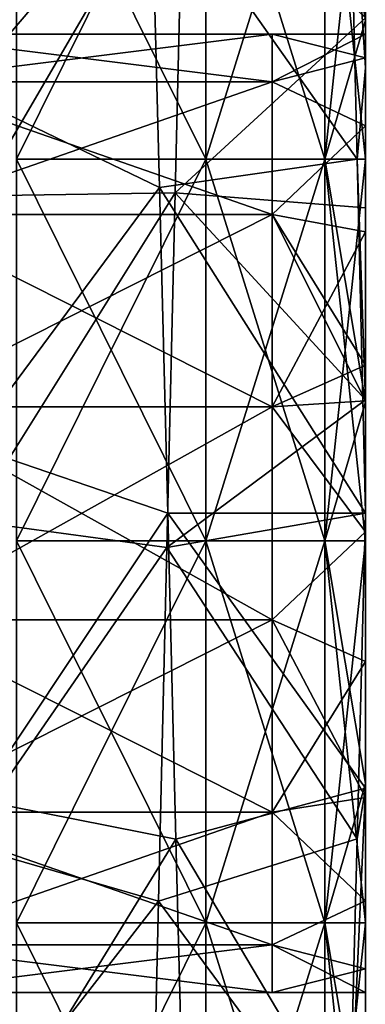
# Model space of a CAD drawing. Header units: inches. Extents: x -4.75 to 4.5, y 0 to 1.88.
# Tile 441 of 462: x 4.4256 to 4.4982, y 0.8345 to 1.0411. Entities that reach past the tile are written whole.
import ezdxf

# ---------------------------------------------------------------- set-up
doc = ezdxf.new("R2010")
doc.units = ezdxf.units.IN
doc.header["$LTSCALE"] = 101.851852
doc.header["$MEASUREMENT"] = 0
for name, color, linetype in [('3', 7, 'CONTINUOUS'), ('36', 7, 'CONTINUOUS'), ('37', 7, 'CONTINUOUS'), ('6', 7, 'CONTINUOUS'), ('77', 7, 'CONTINUOUS'), ('78', 7, 'CONTINUOUS'), ('79', 7, 'CONTINUOUS'), ('8', 7, 'CONTINUOUS'), ('9', 7, 'CONTINUOUS')]:
    doc.layers.add(name, color=color, linetype=linetype)

msp = doc.modelspace()

# ---------------------------------------------------------------- linework, layer by layer
at = {"layer": '3', "color": 13, "linetype": 'Continuous', "true_color": 0xd67263}
for points in [[(4.4982, 1.04143, -0.39089), (4.4982, 1.04096, -0.46399), (4.4982, 1.12104, -0.44528), (4.4982, 1.04143, -0.39089)], [(4.4982, 1.04096, -0.46399), (4.4982, 1.04096, -0.54056), (4.4982, 1.12104, -0.52452), (4.4982, 1.04096, -0.46399)], [(4.4982, 1.04096, -0.46399), (4.4982, 1.12104, -0.52452), (4.4982, 1.12104, -0.44528), (4.4982, 1.04096, -0.46399)], [(4.4982, 1.04096, -0.54056), (4.4982, 1.04096, -0.61713), (4.4982, 1.12104, -0.60377), (4.4982, 1.04096, -0.54056)], [(4.4982, 1.04096, -0.54056), (4.4982, 1.12104, -0.60377), (4.4982, 1.12104, -0.52452), (4.4982, 1.04096, -0.54056)], [(4.4982, 1.04096, -0.61713), (4.4982, 1.04096, -0.69371), (4.4982, 1.12104, -0.68301), (4.4982, 1.04096, -0.61713)], [(4.4982, 1.04096, -0.61713), (4.4982, 1.12104, -0.68301), (4.4982, 1.12104, -0.60377), (4.4982, 1.04096, -0.61713)], [(4.4982, 1.04096, -0.69371), (4.4982, 1.04096, -0.77028), (4.4982, 1.12104, -0.76226), (4.4982, 1.04096, -0.69371)], [(4.4982, 1.04096, -0.69371), (4.4982, 1.12104, -0.76226), (4.4982, 1.12104, -0.68301), (4.4982, 1.04096, -0.69371)], [(4.4982, 1.04096, -0.77028), (4.4982, 1.04096, -0.84685), (4.4982, 1.12104, -0.84151), (4.4982, 1.04096, -0.77028)], [(4.4982, 1.04096, -0.77028), (4.4982, 1.12104, -0.84151), (4.4982, 1.12104, -0.76226), (4.4982, 1.04096, -0.77028)], [(4.4982, 1.04096, -0.84685), (4.4982, 1.04096, -0.92343), (4.4982, 1.12104, -0.92075), (4.4982, 1.04096, -0.84685)], [(4.4982, 1.04096, -0.84685), (4.4982, 1.12104, -0.92075), (4.4982, 1.12104, -0.84151), (4.4982, 1.04096, -0.84685)], [(4.4982, 1.04096, -0.92343), (4.4982, 1.04096, -1), (4.4982, 1.12104, -0.92075), (4.4982, 1.04096, -0.92343)], [(4.4982, 1.12104, -0.92075), (4.4982, 1.04096, -1), (4.4982, 1.09186, -1), (4.4982, 1.12104, -0.92075)], [(4.4982, 1.12104, 0.7252), (4.4982, 1.12104, 0.7939), (4.4982, 1.04096, 0.74327), (4.4982, 1.12104, 0.7252)], [(4.4982, 1.04115, 0.67983), (4.4982, 1.12104, 0.7252), (4.4982, 1.04096, 0.74327), (4.4982, 1.04115, 0.67983)], [(4.4982, 1.12104, 0.7939), (4.4982, 1.12104, 0.8626), (4.4982, 1.04096, 0.80745), (4.4982, 1.12104, 0.7939)], [(4.4982, 1.04096, 0.74327), (4.4982, 1.12104, 0.7939), (4.4982, 1.04096, 0.80745), (4.4982, 1.04096, 0.74327)], [(4.4982, 1.12104, 0.8626), (4.4982, 1.12104, 0.9313), (4.4982, 1.04096, 0.87163), (4.4982, 1.12104, 0.8626)], [(4.4982, 1.04096, 0.80745), (4.4982, 1.12104, 0.8626), (4.4982, 1.04096, 0.87163), (4.4982, 1.04096, 0.80745)], [(4.4982, 1.12104, 0.9313), (4.4982, 1.12104, 1), (4.4982, 1.04096, 0.93582), (4.4982, 1.12104, 0.9313)], [(4.4982, 1.04096, 0.87163), (4.4982, 1.12104, 0.9313), (4.4982, 1.04096, 0.93582), (4.4982, 1.04096, 0.87163)], [(4.4982, 1.12104, 1), (4.4982, 1.09186, 1), (4.4982, 1.04096, 0.93582), (4.4982, 1.12104, 1)], [(4.4982, 1.04096, 0.93582), (4.4982, 1.09186, 1), (4.4982, 1.04096, 1), (4.4982, 1.04096, 0.93582)], [(4.4982, 1.04143, -0.39089), (4.4982, 1.0016, -0.39627), (4.4982, 1.04096, -0.46399), (4.4982, 1.04143, -0.39089)], [(4.4982, 1.04115, 0.67983), (4.4982, 1.04096, 0.74327), (4.4982, 1.03099, 0.6819), (4.4982, 1.04115, 0.67983)], [(4.4982, 0.96088, -0.86739), (4.4982, 0.96088, -0.93369), (4.4982, 1.04096, -0.92343), (4.4982, 0.96088, -0.86739)], [(4.4982, 0.96856, -0.80108), (4.4982, 0.96088, -0.86739), (4.4982, 1.04096, -0.84685), (4.4982, 0.96856, -0.80108)], [(4.4982, 1.04096, -0.84685), (4.4982, 0.96088, -0.86739), (4.4982, 1.04096, -0.92343), (4.4982, 1.04096, -0.84685)], [(4.4982, 0.96088, -0.93369), (4.4982, 0.96088, -1), (4.4982, 1.04096, -0.92343), (4.4982, 0.96088, -0.93369)], [(4.4982, 1.04096, -0.92343), (4.4982, 0.96088, -1), (4.4982, 1.01178, -1), (4.4982, 1.04096, -0.92343)], [(4.4982, 0.99657, -0.78681), (4.4982, 0.96856, -0.80108), (4.4982, 1.04096, -0.77028), (4.4982, 0.99657, -0.78681)], [(4.4982, 1.04096, -0.77028), (4.4982, 0.96856, -0.80108), (4.4982, 1.04096, -0.84685), (4.4982, 1.04096, -0.77028)], [(4.4982, 1.01881, -0.76457), (4.4982, 0.99657, -0.78681), (4.4982, 1.04096, -0.77028), (4.4982, 1.01881, -0.76457)], [(4.4982, 1.03308, -0.73656), (4.4982, 1.01881, -0.76457), (4.4982, 1.04096, -0.77028), (4.4982, 1.03308, -0.73656)], [(4.4982, 1.038, -0.7055), (4.4982, 1.03308, -0.73656), (4.4982, 1.04096, -0.69371), (4.4982, 1.038, -0.7055)], [(4.4982, 1.04096, -0.69371), (4.4982, 1.03308, -0.73656), (4.4982, 1.04096, -0.77028), (4.4982, 1.04096, -0.69371)], [(4.4982, 1.03308, -0.67444), (4.4982, 1.038, -0.7055), (4.4982, 1.04096, -0.69371), (4.4982, 1.03308, -0.67444)], [(4.4982, 1.01881, -0.64643), (4.4982, 1.03308, -0.67444), (4.4982, 1.04096, -0.61713), (4.4982, 1.01881, -0.64643)], [(4.4982, 1.04096, -0.61713), (4.4982, 1.03308, -0.67444), (4.4982, 1.04096, -0.69371), (4.4982, 1.04096, -0.61713)], [(4.4982, 0.99657, -0.62419), (4.4982, 1.01881, -0.64643), (4.4982, 1.04096, -0.61713), (4.4982, 0.99657, -0.62419)], [(4.4982, 0.96856, -0.60992), (4.4982, 0.99657, -0.62419), (4.4982, 1.04096, -0.61713), (4.4982, 0.96856, -0.60992)], [(4.4982, 0.96109, -0.60782), (4.4982, 0.96856, -0.60992), (4.4982, 1.04096, -0.54056), (4.4982, 0.96109, -0.60782)], [(4.4982, 1.04096, -0.54056), (4.4982, 0.96856, -0.60992), (4.4982, 1.04096, -0.61713), (4.4982, 1.04096, -0.54056)], [(4.4982, 0.96088, -0.53861), (4.4982, 0.96109, -0.60782), (4.4982, 1.04096, -0.54056), (4.4982, 0.96088, -0.53861)], [(4.4982, 0.96088, -0.4673), (4.4982, 0.96088, -0.53861), (4.4982, 1.04096, -0.46399), (4.4982, 0.96088, -0.4673)], [(4.4982, 1.04096, -0.46399), (4.4982, 0.96088, -0.53861), (4.4982, 1.04096, -0.54056), (4.4982, 1.04096, -0.46399)], [(4.4982, 1.0016, -0.39627), (4.4982, 0.96088, -0.4673), (4.4982, 1.04096, -0.46399), (4.4982, 1.0016, -0.39627)], [(4.4982, 1.04096, -1), (4.4982, 1.04096, -0.92343), (4.4982, 1.01178, -1), (4.4982, 1.04096, -1)], [(4.4982, 1.04096, 0.74327), (4.4982, 1.04096, 0.80745), (4.4982, 0.96088, 0.7671), (4.4982, 1.04096, 0.74327)], [(4.4982, 1.03099, 0.6819), (4.4982, 1.04096, 0.74327), (4.4982, 0.96105, 0.69094), (4.4982, 1.03099, 0.6819)], [(4.4982, 0.96105, 0.69094), (4.4982, 1.04096, 0.74327), (4.4982, 0.96088, 0.7671), (4.4982, 0.96105, 0.69094)], [(4.4982, 1.04096, 0.80745), (4.4982, 1.04096, 0.87163), (4.4982, 0.96088, 0.84474), (4.4982, 1.04096, 0.80745)], [(4.4982, 0.96088, 0.7671), (4.4982, 1.04096, 0.80745), (4.4982, 0.96088, 0.84474), (4.4982, 0.96088, 0.7671)], [(4.4982, 1.04096, 0.87163), (4.4982, 1.04096, 0.93582), (4.4982, 0.96088, 0.92237), (4.4982, 1.04096, 0.87163)], [(4.4982, 0.96088, 0.84474), (4.4982, 1.04096, 0.87163), (4.4982, 0.96088, 0.92237), (4.4982, 0.96088, 0.84474)], [(4.4982, 1.04096, 0.93582), (4.4982, 1.04096, 1), (4.4982, 0.96088, 0.92237), (4.4982, 1.04096, 0.93582)], [(4.4982, 1.04096, 1), (4.4982, 1.01178, 1), (4.4982, 0.96088, 0.92237), (4.4982, 1.04096, 1)], [(4.4982, 0.96088, 0.92237), (4.4982, 1.01178, 1), (4.4982, 0.96088, 1), (4.4982, 0.96088, 0.92237)], [(4.4982, 0.96128, -0.39857), (4.4982, 0.96088, -0.4673), (4.4982, 1.0016, -0.39627), (4.4982, 0.96128, -0.39857)], [(4.4982, 0.96109, -0.80318), (4.4982, 0.96088, -0.86739), (4.4982, 0.96856, -0.80108), (4.4982, 0.96109, -0.80318)], [(4.4982, 0.96088, -0.4673), (4.4982, 0.96128, -0.39857), (4.4982, 0.9375, -0.3985), (4.4982, 0.96088, -0.4673)], [(4.4982, 0.93364, -0.80592), (4.4982, 0.8808, -0.85497), (4.4982, 0.96109, -0.80318), (4.4982, 0.93364, -0.80592)], [(4.4982, 0.96109, -0.80318), (4.4982, 0.8808, -0.85497), (4.4982, 0.96088, -0.86739), (4.4982, 0.96109, -0.80318)], [(4.4982, 0.96109, -0.60782), (4.4982, 0.96088, -0.53861), (4.4982, 0.93364, -0.60508), (4.4982, 0.96109, -0.60782)], [(4.4982, 0.96105, 0.69094), (4.4982, 0.96088, 0.7671), (4.4982, 0.9375, 0.692), (4.4982, 0.96105, 0.69094)], [(4.4982, 0.8808, -0.85497), (4.4982, 0.8808, -0.92748), (4.4982, 0.96088, -0.86739), (4.4982, 0.8808, -0.85497)], [(4.4982, 0.8808, -0.92748), (4.4982, 0.8808, -1), (4.4982, 0.96088, -0.93369), (4.4982, 0.8808, -0.92748)], [(4.4982, 0.96088, -0.86739), (4.4982, 0.8808, -0.92748), (4.4982, 0.96088, -0.93369), (4.4982, 0.96088, -0.86739)], [(4.4982, 0.96088, -0.93369), (4.4982, 0.8808, -1), (4.4982, 0.9317, -1), (4.4982, 0.96088, -0.93369)], [(4.4982, 0.8808, -0.47021), (4.4982, 0.8808, -0.54938), (4.4982, 0.96088, -0.53861), (4.4982, 0.8808, -0.47021)], [(4.4982, 0.8808, -0.47021), (4.4982, 0.96088, -0.53861), (4.4982, 0.96088, -0.4673), (4.4982, 0.8808, -0.47021)], [(4.4982, 0.8808, -0.47021), (4.4982, 0.96088, -0.4673), (4.4982, 0.9375, -0.3985), (4.4982, 0.8808, -0.47021)], [(4.4982, 0.96088, -0.53861), (4.4982, 0.8808, -0.54938), (4.4982, 0.93364, -0.60508), (4.4982, 0.96088, -0.53861)], [(4.4982, 0.96088, -1), (4.4982, 0.96088, -0.93369), (4.4982, 0.9317, -1), (4.4982, 0.96088, -1)], [(4.4982, 0.96088, 0.7671), (4.4982, 0.96088, 0.84474), (4.4982, 0.8808, 0.78462), (4.4982, 0.96088, 0.7671)], [(4.4982, 0.9375, 0.692), (4.4982, 0.96088, 0.7671), (4.4982, 0.8808, 0.71283), (4.4982, 0.9375, 0.692)], [(4.4982, 0.8808, 0.71283), (4.4982, 0.96088, 0.7671), (4.4982, 0.8808, 0.78462), (4.4982, 0.8808, 0.71283)], [(4.4982, 0.96088, 0.84474), (4.4982, 0.96088, 0.92237), (4.4982, 0.8808, 0.85641), (4.4982, 0.96088, 0.84474)], [(4.4982, 0.8808, 0.78462), (4.4982, 0.96088, 0.84474), (4.4982, 0.8808, 0.85641), (4.4982, 0.8808, 0.78462)], [(4.4982, 0.96088, 0.92237), (4.4982, 0.96088, 1), (4.4982, 0.8808, 0.92821), (4.4982, 0.96088, 0.92237)], [(4.4982, 0.8808, 0.85641), (4.4982, 0.96088, 0.92237), (4.4982, 0.8808, 0.92821), (4.4982, 0.8808, 0.85641)], [(4.4982, 0.96088, 1), (4.4982, 0.9317, 1), (4.4982, 0.8808, 0.92821), (4.4982, 0.96088, 1)], [(4.4982, 0.87986, -0.39529), (4.4982, 0.8808, -0.47021), (4.4982, 0.9375, -0.3985), (4.4982, 0.87986, -0.39529)], [(4.4982, 0.9375, 0.6485), (4.4982, 0.9375, 0.692), (4.4982, 0.87986, 0.64529), (4.4982, 0.9375, 0.6485)], [(4.4982, 0.87986, 0.64529), (4.4982, 0.9375, 0.692), (4.4982, 0.8808, 0.71283), (4.4982, 0.87986, 0.64529)], [(4.4982, 0.90644, -0.80108), (4.4982, 0.8808, -0.85497), (4.4982, 0.93364, -0.80592), (4.4982, 0.90644, -0.80108)], [(4.4982, 0.93364, -0.60508), (4.4982, 0.8808, -0.54938), (4.4982, 0.90644, -0.60992), (4.4982, 0.93364, -0.60508)], [(4.4982, 0.8808, 0.92821), (4.4982, 0.9317, 1), (4.4982, 0.8808, 1), (4.4982, 0.8808, 0.92821)], [(4.4982, 0.87791, -0.78643), (4.4982, 0.8808, -0.85497), (4.4982, 0.90644, -0.80108), (4.4982, 0.87791, -0.78643)], [(4.4982, 0.8808, -0.54938), (4.4982, 0.87791, -0.62457), (4.4982, 0.90644, -0.60992), (4.4982, 0.8808, -0.54938)], [(4.4982, 0.8808, -0.85497), (4.4982, 0.87791, -0.78643), (4.4982, 0.80072, -0.84503), (4.4982, 0.8808, -0.85497)], [(4.4982, 0.8808, -0.92748), (4.4982, 0.8808, -0.85497), (4.4982, 0.80072, -0.92251), (4.4982, 0.8808, -0.92748)], [(4.4982, 0.80072, -0.92251), (4.4982, 0.8808, -0.85497), (4.4982, 0.80072, -0.84503), (4.4982, 0.80072, -0.92251)], [(4.4982, 0.8808, -1), (4.4982, 0.8808, -0.92748), (4.4982, 0.85162, -1), (4.4982, 0.8808, -1)], [(4.4982, 0.85162, -1), (4.4982, 0.8808, -0.92748), (4.4982, 0.80072, -1), (4.4982, 0.85162, -1)], [(4.4982, 0.80072, -1), (4.4982, 0.8808, -0.92748), (4.4982, 0.80072, -0.92251), (4.4982, 0.80072, -1)], [(4.4982, 0.80072, -0.53508), (4.4982, 0.80072, -0.61257), (4.4982, 0.8808, -0.54938), (4.4982, 0.80072, -0.53508)], [(4.4982, 0.8808, -0.54938), (4.4982, 0.80072, -0.61257), (4.4982, 0.87791, -0.62457), (4.4982, 0.8808, -0.54938)], [(4.4982, 0.80072, -0.45759), (4.4982, 0.80072, -0.53508), (4.4982, 0.8808, -0.47021), (4.4982, 0.80072, -0.45759)], [(4.4982, 0.8808, -0.47021), (4.4982, 0.80072, -0.53508), (4.4982, 0.8808, -0.54938), (4.4982, 0.8808, -0.47021)], [(4.4982, 0.87986, -0.39529), (4.4982, 0.80072, -0.45759), (4.4982, 0.8808, -0.47021), (4.4982, 0.87986, -0.39529)], [(4.4982, 0.87986, 0.64529), (4.4982, 0.8808, 0.71283), (4.4982, 0.80072, 0.70408), (4.4982, 0.87986, 0.64529)], [(4.4982, 0.8808, 0.71283), (4.4982, 0.8808, 0.78462), (4.4982, 0.80072, 0.77806), (4.4982, 0.8808, 0.71283)], [(4.4982, 0.80072, 0.70408), (4.4982, 0.8808, 0.71283), (4.4982, 0.80072, 0.77806), (4.4982, 0.80072, 0.70408)], [(4.4982, 0.8808, 0.78462), (4.4982, 0.8808, 0.85641), (4.4982, 0.80072, 0.85204), (4.4982, 0.8808, 0.78462)], [(4.4982, 0.80072, 0.77806), (4.4982, 0.8808, 0.78462), (4.4982, 0.80072, 0.85204), (4.4982, 0.80072, 0.77806)], [(4.4982, 0.8808, 0.85641), (4.4982, 0.8808, 0.92821), (4.4982, 0.80072, 0.92602), (4.4982, 0.8808, 0.85641)], [(4.4982, 0.80072, 0.85204), (4.4982, 0.8808, 0.85641), (4.4982, 0.80072, 0.92602), (4.4982, 0.80072, 0.85204)], [(4.4982, 0.8808, 0.92821), (4.4982, 0.8808, 1), (4.4982, 0.80072, 0.92602), (4.4982, 0.8808, 0.92821)], [(4.4982, 0.8808, 1), (4.4982, 0.85162, 1), (4.4982, 0.80072, 0.92602), (4.4982, 0.8808, 1)], [(4.4982, 0.80066, -0.38029), (4.4982, 0.80072, -0.45759), (4.4982, 0.87986, -0.39529), (4.4982, 0.80066, -0.38029)], [(4.4982, 0.8021, 0.63068), (4.4982, 0.87986, 0.64529), (4.4982, 0.80072, 0.70408), (4.4982, 0.8021, 0.63068)], [(4.4982, 0.87791, -0.78643), (4.4982, 0.85619, -0.76457), (4.4982, 0.80072, -0.76754), (4.4982, 0.87791, -0.78643)], [(4.4982, 0.80072, -0.84503), (4.4982, 0.87791, -0.78643), (4.4982, 0.80072, -0.76754), (4.4982, 0.80072, -0.84503)], [(4.4982, 0.87791, -0.62457), (4.4982, 0.80072, -0.61257), (4.4982, 0.85619, -0.64643), (4.4982, 0.87791, -0.62457)], [(4.4982, 0.85619, -0.76457), (4.4982, 0.84192, -0.73656), (4.4982, 0.80072, -0.76754), (4.4982, 0.85619, -0.76457)], [(4.4982, 0.80072, -0.61257), (4.4982, 0.80072, -0.69005), (4.4982, 0.85619, -0.64643), (4.4982, 0.80072, -0.61257)], [(4.4982, 0.85619, -0.64643), (4.4982, 0.80072, -0.69005), (4.4982, 0.84192, -0.67444), (4.4982, 0.85619, -0.64643)], [(4.4982, 0.80072, 0.92602), (4.4982, 0.85162, 1), (4.4982, 0.80072, 1), (4.4982, 0.80072, 0.92602)], [(4.4982, 0.84192, -0.73656), (4.4982, 0.837, -0.7055), (4.4982, 0.80072, -0.76754), (4.4982, 0.84192, -0.73656)], [(4.4982, 0.80072, -0.69005), (4.4982, 0.837, -0.7055), (4.4982, 0.84192, -0.67444), (4.4982, 0.80072, -0.69005)], [(4.4982, 0.80072, -0.76754), (4.4982, 0.837, -0.7055), (4.4982, 0.80072, -0.69005), (4.4982, 0.80072, -0.76754)]]:
    msp.add_3dface(points, dxfattribs=at)
at = {"layer": '36', "color": 13, "linetype": 'Continuous', "true_color": 0xd67263}
for points in [[(4.42497, 1.01178, 1.17678), (4.4647, 1.01178, 1.125), (4.42497, 1.09186, 1.17678), (4.42497, 1.01178, 1.17678)], [(4.42497, 1.09186, 1.17678), (4.4647, 1.01178, 1.125), (4.4647, 1.09186, 1.125), (4.42497, 1.09186, 1.17678)], [(4.4647, 1.01178, 1.125), (4.48968, 1.01178, 1.0647), (4.4647, 1.09186, 1.125), (4.4647, 1.01178, 1.125)], [(4.4647, 1.09186, 1.125), (4.48968, 1.01178, 1.0647), (4.48968, 1.09186, 1.0647), (4.4647, 1.09186, 1.125)], [(4.4982, 1.04096, 1), (4.4982, 1.09186, 1), (4.48968, 1.09186, 1.0647), (4.4982, 1.04096, 1)], [(4.4982, 1.01178, 1), (4.4982, 1.04096, 1), (4.48968, 1.09186, 1.0647), (4.4982, 1.01178, 1)], [(4.48968, 1.01178, 1.0647), (4.4982, 1.01178, 1), (4.48968, 1.09186, 1.0647), (4.48968, 1.01178, 1.0647)], [(4.42497, 0.9317, 1.17678), (4.4647, 0.9317, 1.125), (4.42497, 1.01178, 1.17678), (4.42497, 0.9317, 1.17678)], [(4.42497, 1.01178, 1.17678), (4.4647, 0.9317, 1.125), (4.4647, 1.01178, 1.125), (4.42497, 1.01178, 1.17678)], [(4.4647, 0.9317, 1.125), (4.48968, 0.9317, 1.0647), (4.4647, 1.01178, 1.125), (4.4647, 0.9317, 1.125)], [(4.4647, 1.01178, 1.125), (4.48968, 0.9317, 1.0647), (4.48968, 1.01178, 1.0647), (4.4647, 1.01178, 1.125)], [(4.4982, 0.96088, 1), (4.4982, 1.01178, 1), (4.48968, 1.01178, 1.0647), (4.4982, 0.96088, 1)], [(4.4982, 0.9317, 1), (4.4982, 0.96088, 1), (4.48968, 1.01178, 1.0647), (4.4982, 0.9317, 1)], [(4.48968, 0.9317, 1.0647), (4.4982, 0.9317, 1), (4.48968, 1.01178, 1.0647), (4.48968, 0.9317, 1.0647)], [(4.42497, 0.85162, 1.17678), (4.4647, 0.85162, 1.125), (4.42497, 0.9317, 1.17678), (4.42497, 0.85162, 1.17678)], [(4.42497, 0.9317, 1.17678), (4.4647, 0.85162, 1.125), (4.4647, 0.9317, 1.125), (4.42497, 0.9317, 1.17678)], [(4.4647, 0.85162, 1.125), (4.48968, 0.85162, 1.0647), (4.4647, 0.9317, 1.125), (4.4647, 0.85162, 1.125)], [(4.4647, 0.9317, 1.125), (4.48968, 0.85162, 1.0647), (4.48968, 0.9317, 1.0647), (4.4647, 0.9317, 1.125)], [(4.4982, 0.8808, 1), (4.4982, 0.9317, 1), (4.48968, 0.9317, 1.0647), (4.4982, 0.8808, 1)], [(4.4982, 0.85162, 1), (4.4982, 0.8808, 1), (4.48968, 0.9317, 1.0647), (4.4982, 0.85162, 1)], [(4.48968, 0.85162, 1.0647), (4.4982, 0.85162, 1), (4.48968, 0.9317, 1.0647), (4.48968, 0.85162, 1.0647)], [(4.42497, 0.77154, 1.17678), (4.4647, 0.77154, 1.125), (4.42497, 0.85162, 1.17678), (4.42497, 0.77154, 1.17678)], [(4.42497, 0.85162, 1.17678), (4.4647, 0.77154, 1.125), (4.4647, 0.85162, 1.125), (4.42497, 0.85162, 1.17678)], [(4.4647, 0.77154, 1.125), (4.48968, 0.77154, 1.0647), (4.4647, 0.85162, 1.125), (4.4647, 0.77154, 1.125)], [(4.4647, 0.85162, 1.125), (4.48968, 0.77154, 1.0647), (4.48968, 0.85162, 1.0647), (4.4647, 0.85162, 1.125)], [(4.4982, 0.80072, 1), (4.4982, 0.85162, 1), (4.48968, 0.85162, 1.0647), (4.4982, 0.80072, 1)], [(4.4982, 0.77154, 1), (4.4982, 0.80072, 1), (4.48968, 0.85162, 1.0647), (4.4982, 0.77154, 1)], [(4.48968, 0.77154, 1.0647), (4.4982, 0.77154, 1), (4.48968, 0.85162, 1.0647), (4.48968, 0.77154, 1.0647)]]:
    msp.add_3dface(points, dxfattribs=at)
at = {"layer": '37', "color": 13, "linetype": 'Continuous', "true_color": 0xd67263}
for points in [[(4.42497, 1.09186, -1.17678), (4.4647, 1.09186, -1.125), (4.42497, 1.01178, -1.17678), (4.42497, 1.09186, -1.17678)], [(4.42497, 1.01178, -1.17678), (4.4647, 1.09186, -1.125), (4.4647, 1.01178, -1.125), (4.42497, 1.01178, -1.17678)], [(4.4647, 1.09186, -1.125), (4.48968, 1.09186, -1.0647), (4.4647, 1.01178, -1.125), (4.4647, 1.09186, -1.125)], [(4.4647, 1.01178, -1.125), (4.48968, 1.09186, -1.0647), (4.48968, 1.01178, -1.0647), (4.4647, 1.01178, -1.125)], [(4.4982, 1.09186, -1), (4.4982, 1.04096, -1), (4.48968, 1.01178, -1.0647), (4.4982, 1.09186, -1)], [(4.48968, 1.09186, -1.0647), (4.4982, 1.09186, -1), (4.48968, 1.01178, -1.0647), (4.48968, 1.09186, -1.0647)], [(4.4982, 1.04096, -1), (4.4982, 1.01178, -1), (4.48968, 1.01178, -1.0647), (4.4982, 1.04096, -1)], [(4.42497, 1.01178, -1.17678), (4.4647, 1.01178, -1.125), (4.42497, 0.9317, -1.17678), (4.42497, 1.01178, -1.17678)], [(4.42497, 0.9317, -1.17678), (4.4647, 1.01178, -1.125), (4.4647, 0.9317, -1.125), (4.42497, 0.9317, -1.17678)], [(4.4647, 1.01178, -1.125), (4.48968, 1.01178, -1.0647), (4.4647, 0.9317, -1.125), (4.4647, 1.01178, -1.125)], [(4.4647, 0.9317, -1.125), (4.48968, 1.01178, -1.0647), (4.48968, 0.9317, -1.0647), (4.4647, 0.9317, -1.125)], [(4.4982, 1.01178, -1), (4.4982, 0.96088, -1), (4.48968, 0.9317, -1.0647), (4.4982, 1.01178, -1)], [(4.48968, 1.01178, -1.0647), (4.4982, 1.01178, -1), (4.48968, 0.9317, -1.0647), (4.48968, 1.01178, -1.0647)], [(4.4982, 0.96088, -1), (4.4982, 0.9317, -1), (4.48968, 0.9317, -1.0647), (4.4982, 0.96088, -1)], [(4.42497, 0.9317, -1.17678), (4.4647, 0.9317, -1.125), (4.42497, 0.85162, -1.17678), (4.42497, 0.9317, -1.17678)], [(4.42497, 0.85162, -1.17678), (4.4647, 0.9317, -1.125), (4.4647, 0.85162, -1.125), (4.42497, 0.85162, -1.17678)], [(4.4647, 0.9317, -1.125), (4.48968, 0.9317, -1.0647), (4.4647, 0.85162, -1.125), (4.4647, 0.9317, -1.125)], [(4.4647, 0.85162, -1.125), (4.48968, 0.9317, -1.0647), (4.48968, 0.85162, -1.0647), (4.4647, 0.85162, -1.125)], [(4.4982, 0.9317, -1), (4.4982, 0.8808, -1), (4.48968, 0.85162, -1.0647), (4.4982, 0.9317, -1)], [(4.48968, 0.9317, -1.0647), (4.4982, 0.9317, -1), (4.48968, 0.85162, -1.0647), (4.48968, 0.9317, -1.0647)], [(4.4982, 0.8808, -1), (4.4982, 0.85162, -1), (4.48968, 0.85162, -1.0647), (4.4982, 0.8808, -1)], [(4.42497, 0.85162, -1.17678), (4.4647, 0.85162, -1.125), (4.42497, 0.77154, -1.17678), (4.42497, 0.85162, -1.17678)], [(4.42497, 0.77154, -1.17678), (4.4647, 0.85162, -1.125), (4.4647, 0.77154, -1.125), (4.42497, 0.77154, -1.17678)], [(4.4647, 0.85162, -1.125), (4.48968, 0.85162, -1.0647), (4.4647, 0.77154, -1.125), (4.4647, 0.85162, -1.125)], [(4.4647, 0.77154, -1.125), (4.48968, 0.85162, -1.0647), (4.48968, 0.77154, -1.0647), (4.4647, 0.77154, -1.125)], [(4.4982, 0.85162, -1), (4.4982, 0.80072, -1), (4.48968, 0.77154, -1.0647), (4.4982, 0.85162, -1)], [(4.48968, 0.85162, -1.0647), (4.4982, 0.85162, -1), (4.48968, 0.77154, -1.0647), (4.48968, 0.85162, -1.0647)]]:
    msp.add_3dface(points, dxfattribs=at)
at = {"layer": '6', "color": 13, "linetype": 'Continuous', "true_color": 0xd67263}
for points in [[(4.4982, 0.9375, 0.6485), (4.4982, 0.87986, 0.64529), (4.4567, 0.9375, 0.6485), (4.4982, 0.9375, 0.6485)], [(4.4567, 0.9375, 0.6485), (4.4982, 0.87986, 0.64529), (4.45843, 0.86915, 0.64402), (4.4567, 0.9375, 0.6485)], [(4.4982, 0.87986, -0.39529), (4.4982, 0.9375, -0.3985), (4.49647, 0.8692, -0.39402), (4.4982, 0.87986, -0.39529)], [(4.4982, 0.87986, 0.64529), (4.4982, 0.8021, 0.63068), (4.45843, 0.86915, 0.64402), (4.4982, 0.87986, 0.64529)], [(4.4982, 0.80066, -0.38029), (4.4982, 0.87986, -0.39529), (4.49474, 0.80205, -0.38067), (4.4982, 0.80066, -0.38029)], [(4.49474, 0.80205, -0.38067), (4.4982, 0.87986, -0.39529), (4.49647, 0.8692, -0.39402), (4.49474, 0.80205, -0.38067)], [(4.45843, 0.86915, 0.64402), (4.4982, 0.8021, 0.63068), (4.46016, 0.80197, 0.63065), (4.45843, 0.86915, 0.64402)]]:
    msp.add_3dface(points, dxfattribs=at)
at = {"layer": '77', "color": 13, "linetype": 'Continuous', "true_color": 0xd67263}
msp.add_3dface([(4.4982, 0.9375, 0.692), (4.4982, 0.9375, 0.6485), (4.4567, 0.9375, 0.6485), (4.4982, 0.9375, 0.692)], dxfattribs=at)
at = {"layer": '78', "color": 13, "linetype": 'Continuous', "true_color": 0xd67263}
for points in [[(4.49646, 1.0118, 0.68711), (4.45324, 1.07299, 0.63066), (4.49472, 1.08483, 0.67253), (4.49646, 1.0118, 0.68711)], [(4.45827, 1.00471, -0.438), (4.46, 1.07791, -0.42434), (4.41688, 1.00411, -0.39425), (4.45827, 1.00471, -0.438)], [(4.41688, 1.00411, -0.39425), (4.46, 1.07791, -0.42434), (4.41862, 1.07183, -0.38097), (4.41688, 1.00411, -0.39425)], [(4.45497, 1.00583, 0.64402), (4.45324, 1.07299, 0.63066), (4.49646, 1.0118, 0.68711), (4.45497, 1.00583, 0.64402)], [(4.4982, 0.9375, 0.692), (4.45497, 1.00583, 0.64402), (4.49646, 1.0118, 0.68711), (4.4982, 0.9375, 0.692)], [(4.45653, 0.93035, -0.44195), (4.45827, 1.00471, -0.438), (4.41516, 0.9359, -0.3985), (4.45653, 0.93035, -0.44195)], [(4.41516, 0.9359, -0.3985), (4.45827, 1.00471, -0.438), (4.41688, 1.00411, -0.39425), (4.41516, 0.9359, -0.3985)], [(4.4982, 0.9375, 0.692), (4.4567, 0.9375, 0.6485), (4.45497, 1.00583, 0.64402), (4.4982, 0.9375, 0.692)], [(4.41344, 0.86809, -0.39388), (4.45653, 0.93035, -0.44195), (4.41516, 0.9359, -0.3985), (4.41344, 0.86809, -0.39388)], [(4.45479, 0.85611, -0.43613), (4.45653, 0.93035, -0.44195), (4.41344, 0.86809, -0.39388), (4.45479, 0.85611, -0.43613)], [(4.41171, 0.80093, -0.38037), (4.45479, 0.85611, -0.43613), (4.41344, 0.86809, -0.39388), (4.41171, 0.80093, -0.38037)], [(4.45306, 0.78328, -0.42062), (4.45479, 0.85611, -0.43613), (4.41171, 0.80093, -0.38037), (4.45306, 0.78328, -0.42062)]]:
    msp.add_3dface(points, dxfattribs=at)
at = {"layer": '79', "color": 13, "linetype": 'Continuous', "true_color": 0xd67263}
for points in [[(4.45324, 1.07299, 0.63066), (4.41313, 1.02596, 0.68506), (4.41139, 1.09859, 0.66863), (4.45324, 1.07299, 0.63066)], [(4.4982, 1.04115, 0.67983), (4.4982, 1.03099, 0.6819), (4.49472, 1.08483, 0.67253), (4.4982, 1.04115, 0.67983)], [(4.4982, 1.03099, 0.6819), (4.49646, 1.0118, 0.68711), (4.49472, 1.08483, 0.67253), (4.4982, 1.03099, 0.6819)], [(4.4982, 1.04143, -0.39089), (4.46, 1.07791, -0.42434), (4.45827, 1.00471, -0.438), (4.4982, 1.04143, -0.39089)], [(4.45324, 1.07299, 0.63066), (4.45497, 1.00583, 0.64402), (4.41313, 1.02596, 0.68506), (4.45324, 1.07299, 0.63066)], [(4.4982, 1.0016, -0.39627), (4.4982, 1.04143, -0.39089), (4.45827, 1.00471, -0.438), (4.4982, 1.0016, -0.39627)], [(4.4982, 1.03099, 0.6819), (4.4982, 0.96105, 0.69094), (4.49646, 1.0118, 0.68711), (4.4982, 1.03099, 0.6819)], [(4.45497, 1.00583, 0.64402), (4.41486, 0.95181, 0.69182), (4.41313, 1.02596, 0.68506), (4.45497, 1.00583, 0.64402)], [(4.4982, 0.96105, 0.69094), (4.4982, 0.9375, 0.692), (4.49646, 1.0118, 0.68711), (4.4982, 0.96105, 0.69094)], [(4.45497, 1.00583, 0.64402), (4.4567, 0.9375, 0.6485), (4.41486, 0.95181, 0.69182), (4.45497, 1.00583, 0.64402)], [(4.4982, 0.96128, -0.39857), (4.45827, 1.00471, -0.438), (4.45653, 0.93035, -0.44195), (4.4982, 0.96128, -0.39857)], [(4.4982, 0.96128, -0.39857), (4.4982, 1.0016, -0.39627), (4.45827, 1.00471, -0.438), (4.4982, 0.96128, -0.39857)], [(4.4982, 0.9375, -0.3985), (4.4982, 0.96128, -0.39857), (4.45653, 0.93035, -0.44195), (4.4982, 0.9375, -0.3985)], [(4.4567, 0.9375, 0.6485), (4.4166, 0.8774, 0.68881), (4.41486, 0.95181, 0.69182), (4.4567, 0.9375, 0.6485)], [(4.4567, 0.9375, 0.6485), (4.45843, 0.86915, 0.64402), (4.4166, 0.8774, 0.68881), (4.4567, 0.9375, 0.6485)], [(4.49647, 0.8692, -0.39402), (4.4982, 0.9375, -0.3985), (4.45653, 0.93035, -0.44195), (4.49647, 0.8692, -0.39402)], [(4.49647, 0.8692, -0.39402), (4.45653, 0.93035, -0.44195), (4.45479, 0.85611, -0.43613), (4.49647, 0.8692, -0.39402)], [(4.45843, 0.86915, 0.64402), (4.41834, 0.80404, 0.67607), (4.4166, 0.8774, 0.68881), (4.45843, 0.86915, 0.64402)], [(4.45843, 0.86915, 0.64402), (4.46016, 0.80197, 0.63065), (4.41834, 0.80404, 0.67607), (4.45843, 0.86915, 0.64402)], [(4.49474, 0.80205, -0.38067), (4.49647, 0.8692, -0.39402), (4.45479, 0.85611, -0.43613), (4.49474, 0.80205, -0.38067)], [(4.49474, 0.80205, -0.38067), (4.45479, 0.85611, -0.43613), (4.45306, 0.78328, -0.42062), (4.49474, 0.80205, -0.38067)]]:
    msp.add_3dface(points, dxfattribs=at)
at = {"layer": '8', "color": 13, "linetype": 'Continuous', "true_color": 0xd67263}
for points in [[(4.4786, 1.02805, -0.74911), (4.4786, 1.038, -0.7055), (4.39852, 1.02805, -0.74911), (4.4786, 1.02805, -0.74911)], [(4.39852, 1.02805, -0.74911), (4.4786, 1.038, -0.7055), (4.39852, 1.038, -0.7055), (4.39852, 1.02805, -0.74911)], [(4.4982, 1.03308, -0.73656), (4.4982, 1.038, -0.7055), (4.4786, 1.02805, -0.74911), (4.4982, 1.03308, -0.73656)], [(4.4786, 1.02805, -0.74911), (4.4982, 1.038, -0.7055), (4.4786, 1.038, -0.7055), (4.4786, 1.02805, -0.74911)], [(4.4982, 1.01881, -0.76457), (4.4982, 1.03308, -0.73656), (4.4786, 1.02805, -0.74911), (4.4982, 1.01881, -0.76457)], [(4.4786, 1.00016, -0.78407), (4.4786, 1.02805, -0.74911), (4.39852, 1.00016, -0.78407), (4.4786, 1.00016, -0.78407)], [(4.39852, 1.00016, -0.78407), (4.4786, 1.02805, -0.74911), (4.39852, 1.02805, -0.74911), (4.39852, 1.00016, -0.78407)], [(4.4786, 1.00016, -0.78407), (4.4982, 1.01881, -0.76457), (4.4786, 1.02805, -0.74911), (4.4786, 1.00016, -0.78407)], [(4.4982, 0.99657, -0.78681), (4.4982, 1.01881, -0.76457), (4.4786, 1.00016, -0.78407), (4.4982, 0.99657, -0.78681)], [(4.4786, 0.95986, -0.80348), (4.4786, 1.00016, -0.78407), (4.39852, 0.95986, -0.80348), (4.4786, 0.95986, -0.80348)], [(4.39852, 0.95986, -0.80348), (4.4786, 1.00016, -0.78407), (4.39852, 1.00016, -0.78407), (4.39852, 0.95986, -0.80348)], [(4.4786, 0.95986, -0.80348), (4.4982, 0.99657, -0.78681), (4.4786, 1.00016, -0.78407), (4.4786, 0.95986, -0.80348)], [(4.4982, 0.96856, -0.80108), (4.4982, 0.99657, -0.78681), (4.4786, 0.95986, -0.80348), (4.4982, 0.96856, -0.80108)], [(4.4982, 0.96109, -0.80318), (4.4982, 0.96856, -0.80108), (4.4786, 0.95986, -0.80348), (4.4982, 0.96109, -0.80318)], [(4.4982, 0.93364, -0.80592), (4.4982, 0.96109, -0.80318), (4.4786, 0.95986, -0.80348), (4.4982, 0.93364, -0.80592)], [(4.4786, 0.91514, -0.80348), (4.4786, 0.95986, -0.80348), (4.39852, 0.91514, -0.80348), (4.4786, 0.91514, -0.80348)], [(4.39852, 0.91514, -0.80348), (4.4786, 0.95986, -0.80348), (4.39852, 0.95986, -0.80348), (4.39852, 0.91514, -0.80348)], [(4.4786, 0.91514, -0.80348), (4.4982, 0.93364, -0.80592), (4.4786, 0.95986, -0.80348), (4.4786, 0.91514, -0.80348)], [(4.4982, 0.90644, -0.80108), (4.4982, 0.93364, -0.80592), (4.4786, 0.91514, -0.80348), (4.4982, 0.90644, -0.80108)], [(4.4786, 0.87484, -0.78407), (4.4786, 0.91514, -0.80348), (4.39852, 0.87484, -0.78407), (4.4786, 0.87484, -0.78407)], [(4.39852, 0.87484, -0.78407), (4.4786, 0.91514, -0.80348), (4.39852, 0.91514, -0.80348), (4.39852, 0.87484, -0.78407)], [(4.4786, 0.87484, -0.78407), (4.4982, 0.90644, -0.80108), (4.4786, 0.91514, -0.80348), (4.4786, 0.87484, -0.78407)], [(4.4982, 0.87791, -0.78643), (4.4982, 0.90644, -0.80108), (4.4786, 0.87484, -0.78407), (4.4982, 0.87791, -0.78643)], [(4.4982, 0.85619, -0.76457), (4.4982, 0.87791, -0.78643), (4.4786, 0.87484, -0.78407), (4.4982, 0.85619, -0.76457)], [(4.4786, 0.84695, -0.74911), (4.4786, 0.87484, -0.78407), (4.39852, 0.84695, -0.74911), (4.4786, 0.84695, -0.74911)], [(4.39852, 0.84695, -0.74911), (4.4786, 0.87484, -0.78407), (4.39852, 0.87484, -0.78407), (4.39852, 0.84695, -0.74911)], [(4.4786, 0.84695, -0.74911), (4.4982, 0.85619, -0.76457), (4.4786, 0.87484, -0.78407), (4.4786, 0.84695, -0.74911)], [(4.4982, 0.84192, -0.73656), (4.4982, 0.85619, -0.76457), (4.4786, 0.84695, -0.74911), (4.4982, 0.84192, -0.73656)], [(4.4786, 0.837, -0.7055), (4.4786, 0.84695, -0.74911), (4.39852, 0.837, -0.7055), (4.4786, 0.837, -0.7055)], [(4.39852, 0.837, -0.7055), (4.4786, 0.84695, -0.74911), (4.39852, 0.84695, -0.74911), (4.39852, 0.837, -0.7055)], [(4.4786, 0.837, -0.7055), (4.4982, 0.84192, -0.73656), (4.4786, 0.84695, -0.74911), (4.4786, 0.837, -0.7055)], [(4.4982, 0.837, -0.7055), (4.4982, 0.84192, -0.73656), (4.4786, 0.837, -0.7055), (4.4982, 0.837, -0.7055)]]:
    msp.add_3dface(points, dxfattribs=at)
at = {"layer": '9', "color": 13, "linetype": 'Continuous', "true_color": 0xd67263}
for points in [[(4.39852, 1.038, -0.7055), (4.4786, 1.038, -0.7055), (4.4786, 1.02805, -0.66189), (4.39852, 1.038, -0.7055)], [(4.39852, 1.038, -0.7055), (4.4786, 1.02805, -0.66189), (4.39852, 1.02805, -0.66189), (4.39852, 1.038, -0.7055)], [(4.4982, 1.038, -0.7055), (4.4982, 1.03308, -0.67444), (4.4786, 1.038, -0.7055), (4.4982, 1.038, -0.7055)], [(4.4786, 1.038, -0.7055), (4.4982, 1.03308, -0.67444), (4.4786, 1.02805, -0.66189), (4.4786, 1.038, -0.7055)], [(4.4982, 1.03308, -0.67444), (4.4982, 1.01881, -0.64643), (4.4786, 1.02805, -0.66189), (4.4982, 1.03308, -0.67444)], [(4.4786, 1.02805, -0.66189), (4.4786, 1.00016, -0.62693), (4.39852, 1.02805, -0.66189), (4.4786, 1.02805, -0.66189)], [(4.39852, 1.02805, -0.66189), (4.4786, 1.00016, -0.62693), (4.39852, 1.00016, -0.62693), (4.39852, 1.02805, -0.66189)], [(4.4786, 1.02805, -0.66189), (4.4982, 1.01881, -0.64643), (4.4786, 1.00016, -0.62693), (4.4786, 1.02805, -0.66189)], [(4.4982, 1.01881, -0.64643), (4.4982, 0.99657, -0.62419), (4.4786, 1.00016, -0.62693), (4.4982, 1.01881, -0.64643)], [(4.4786, 1.00016, -0.62693), (4.4786, 0.95986, -0.60752), (4.39852, 1.00016, -0.62693), (4.4786, 1.00016, -0.62693)], [(4.39852, 1.00016, -0.62693), (4.4786, 0.95986, -0.60752), (4.39852, 0.95986, -0.60752), (4.39852, 1.00016, -0.62693)], [(4.4982, 0.99657, -0.62419), (4.4982, 0.96856, -0.60992), (4.4786, 1.00016, -0.62693), (4.4982, 0.99657, -0.62419)], [(4.4982, 0.96856, -0.60992), (4.4982, 0.96109, -0.60782), (4.4786, 1.00016, -0.62693), (4.4982, 0.96856, -0.60992)], [(4.4786, 1.00016, -0.62693), (4.4982, 0.96109, -0.60782), (4.4786, 0.95986, -0.60752), (4.4786, 1.00016, -0.62693)], [(4.4982, 0.96109, -0.60782), (4.4982, 0.93364, -0.60508), (4.4786, 0.95986, -0.60752), (4.4982, 0.96109, -0.60782)], [(4.4786, 0.95986, -0.60752), (4.4786, 0.91514, -0.60752), (4.39852, 0.95986, -0.60752), (4.4786, 0.95986, -0.60752)], [(4.39852, 0.95986, -0.60752), (4.4786, 0.91514, -0.60752), (4.39852, 0.91514, -0.60752), (4.39852, 0.95986, -0.60752)], [(4.4786, 0.95986, -0.60752), (4.4982, 0.93364, -0.60508), (4.4786, 0.91514, -0.60752), (4.4786, 0.95986, -0.60752)], [(4.4982, 0.93364, -0.60508), (4.4982, 0.90644, -0.60992), (4.4786, 0.91514, -0.60752), (4.4982, 0.93364, -0.60508)], [(4.4786, 0.91514, -0.60752), (4.4786, 0.87484, -0.62693), (4.39852, 0.91514, -0.60752), (4.4786, 0.91514, -0.60752)], [(4.39852, 0.91514, -0.60752), (4.4786, 0.87484, -0.62693), (4.39852, 0.87484, -0.62693), (4.39852, 0.91514, -0.60752)], [(4.4982, 0.90644, -0.60992), (4.4982, 0.87791, -0.62457), (4.4786, 0.91514, -0.60752), (4.4982, 0.90644, -0.60992)], [(4.4786, 0.91514, -0.60752), (4.4982, 0.87791, -0.62457), (4.4786, 0.87484, -0.62693), (4.4786, 0.91514, -0.60752)], [(4.4982, 0.87791, -0.62457), (4.4982, 0.85619, -0.64643), (4.4786, 0.87484, -0.62693), (4.4982, 0.87791, -0.62457)], [(4.4786, 0.87484, -0.62693), (4.4786, 0.84695, -0.66189), (4.39852, 0.87484, -0.62693), (4.4786, 0.87484, -0.62693)], [(4.39852, 0.87484, -0.62693), (4.4786, 0.84695, -0.66189), (4.39852, 0.84695, -0.66189), (4.39852, 0.87484, -0.62693)], [(4.4786, 0.87484, -0.62693), (4.4982, 0.85619, -0.64643), (4.4786, 0.84695, -0.66189), (4.4786, 0.87484, -0.62693)], [(4.4982, 0.85619, -0.64643), (4.4982, 0.84192, -0.67444), (4.4786, 0.84695, -0.66189), (4.4982, 0.85619, -0.64643)], [(4.4786, 0.837, -0.7055), (4.39852, 0.837, -0.7055), (4.39852, 0.84695, -0.66189), (4.4786, 0.837, -0.7055)], [(4.4786, 0.84695, -0.66189), (4.4786, 0.837, -0.7055), (4.39852, 0.84695, -0.66189), (4.4786, 0.84695, -0.66189)], [(4.4982, 0.84192, -0.67444), (4.4982, 0.837, -0.7055), (4.4786, 0.84695, -0.66189), (4.4982, 0.84192, -0.67444)], [(4.4982, 0.837, -0.7055), (4.4786, 0.837, -0.7055), (4.4786, 0.84695, -0.66189), (4.4982, 0.837, -0.7055)]]:
    msp.add_3dface(points, dxfattribs=at)

doc.saveas('drawing.dxf')
